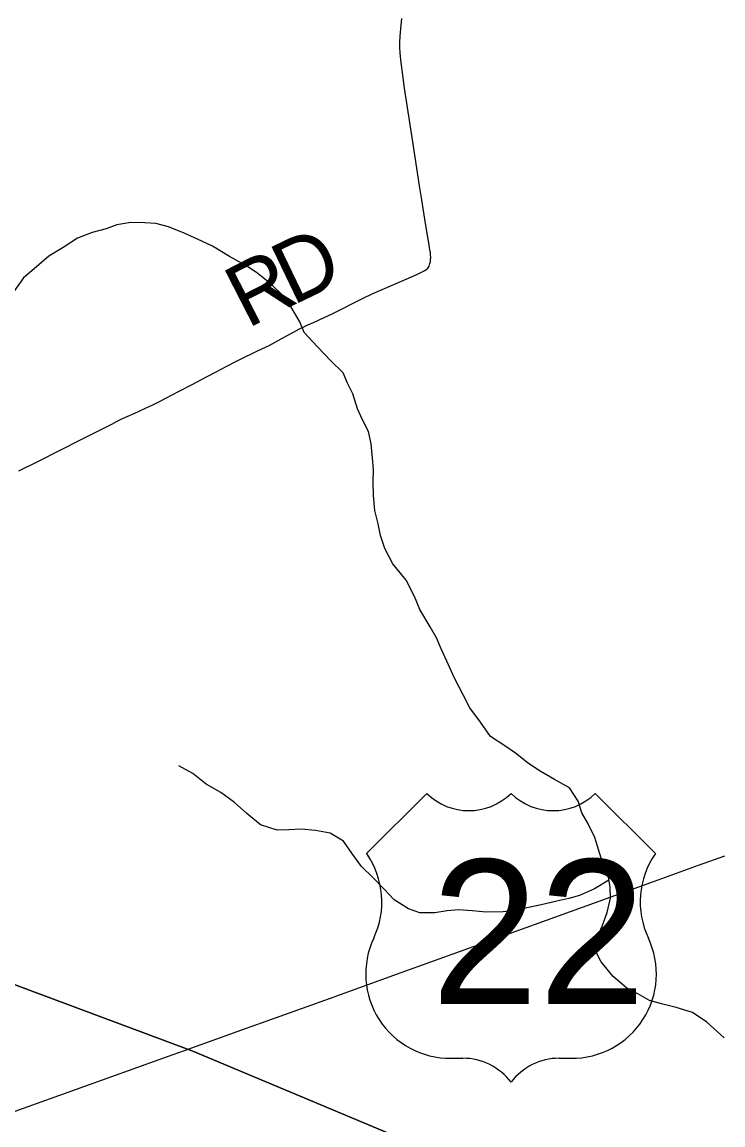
# Model space of a CAD drawing. Extents: x 1442749 to 1756758, y 235267 to 677782.
# Drawn here: x 1553326 to 1556705, y 523577 to 528893 of the extents above; entities that cross this region are included whole.
import ezdxf

# ---------------------------------------------------------------- set-up
doc = ezdxf.new("R2010")
doc.units = 0
for name, color, linetype in [('GM_X_Minor_River', 7, 'Continuous'), ('GM_X_Township', 7, 'Continuous'), ('GM_X_Township_Road', 7, 'Continuous'), ('GM_X_Township_Road_Text', 7, 'Continuous'), ('GM_X_US_Location', 7, 'Continuous'), ('GM_X_US_Route', 7, 'Continuous'), ('GM_X_US_Shield', 7, 'Continuous')]:
    doc.layers.add(name, color=color, linetype=linetype)

msp = doc.modelspace()

# ---------------------------------------------------------------- linework, layer by layer
at = {"layer": 'GM_X_Minor_River'}
for points in [[(1554967.3, 526976.1), (1554942.3, 527028.7), (1554919.8, 527101.3), (1554894.8, 527151.9), (1554873.8, 527202.4), (1554815, 527259.7), (1554750.3, 527327.1), (1554685.7, 527396.5), (1554664.8, 527447), (1554622.3, 527522), (1554583.3, 527574.8), (1554528.4, 527628), (1554455.6, 527685.6), (1554404.2, 527718.7), (1554325.1, 527762.3), (1554244.1, 527812), (1554170.8, 527845.5), (1554107.3, 527874.8), (1554032, 527906.4), (1553970.3, 527921.6), (1553918.3, 527924.7), (1553850.3, 527926), (1553782.1, 527915.3), (1553731.7, 527896.3), (1553663.3, 527877.6), (1553592.8, 527850.9), (1553523.8, 527806.2), (1553455, 527763.5), (1553383.7, 527702.8), (1553332.8, 527659.7), (1553285.5, 527594.5)], [(1556711, 523996), (1556626.5, 524071.8), (1556557.5, 524119.2), (1556480, 524142.8), (1556408.3, 524160.2), (1556350.7, 524177.4), (1556295.3, 524208.6), (1556241.8, 524235.7), (1556175, 524293.1), (1556118.4, 524362.3), (1556091.4, 524413), (1556092.5, 524465.1), (1556121.9, 524534.6), (1556147.2, 524600.2), (1556162.6, 524670.1), (1556161.7, 524722.2), (1556149.1, 524790.6), (1556124.1, 524841.1), (1556086.6, 524962.1), (1556054, 525030.9), (1556025, 525081.6), (1556006.1, 525138), (1555965.4, 525201), (1555892.2, 525242.5), (1555823, 525281.9), (1555767.8, 525319.1), (1555704.8, 525368.4), (1555653.5, 525403.5), (1555584.4, 525448.9), (1555535.8, 525518), (1555485.2, 525587.2), (1555452.4, 525649.9), (1555410.1, 525730.9), (1555373.7, 525811.8), (1555346.9, 525872.4), (1555324, 525925), (1555293.1, 525977.7), (1555242.8, 526060.9), (1555218, 526123.5), (1555177.6, 526202.4), (1555113.2, 526281.9), (1555074.7, 526354.8), (1555054, 526417.3), (1555043.1, 526473.6), (1555026.4, 526538.1), (1555019.9, 526610.3), (1555019.2, 526676.5), (1555020.4, 526736.6), (1555015.5, 526790.8), (1555008.9, 526859), (1554996.1, 526919.4), (1554967.3, 526976.1)], [(1556155.4, 524756.6), (1556085.6, 524715.7), (1556012.9, 524683), (1555962.6, 524668), (1555904.3, 524655.1), (1555828, 524638.6), (1555745.6, 524620.2), (1555695.4, 524611.2), (1555645.2, 524604.1), (1555563.2, 524601.7), (1555495.3, 524609.1), (1555429.4, 524614.4), (1555375.3, 524609.4), (1555315.1, 524598.6), (1555243.1, 524600), (1555189.5, 524619.1), (1555120.4, 524662.6), (1555071.4, 524713.6), (1555016.5, 524768.8), (1554961.6, 524822), (1554914.9, 524887.1), (1554876, 524943.9), (1554810.8, 524983.3), (1554741.1, 524996.7), (1554671.2, 525002.1), (1554611.1, 524999.3), (1554555.1, 524998.4), (1554475.6, 525024), (1554408.7, 525077.4), (1554349.7, 525130.7), (1554284.7, 525180), (1554213.5, 525219.5), (1554148.6, 525270.9), (1554081.3, 525308.3)]]:
    msp.add_lwpolyline(points, dxfattribs=at)
at = {"layer": 'GM_X_Township'}
for points in [[(1570073.6, 513943.9), (1565959.1, 517425.5), (1564776, 518401.2), (1563405.3, 519560.1), (1563130, 519792.8), (1562276.7, 520514.3), (1559821.1, 521555), (1557364.9, 522584.6), (1554149.7, 523932.3), (1552093.6, 524698.1), (1549955.6, 525494.5), (1547776.9, 526306), (1548052.5, 529426.3), (1548058.9, 529499.7), (1548609.4, 535719), (1548703.3, 536778.9), (1549067.9, 540794.2), (1549399.3, 540776.8), (1554905.7, 540487.3), (1558042.4, 540322.3), (1561723.7, 540198.8), (1566007.1, 539894.4), (1574567.9, 539458.5)], [(1545352.6, 499330.6), (1545798, 504043.7), (1545822.1, 504298.4), (1546297.7, 509605.7), (1546686.4, 513989.1), (1546925.5, 516687), (1547324.3, 521188.2), (1547463.3, 522758.3), (1547776.9, 526306), (1549955.6, 525494.5), (1552093.6, 524698.1), (1554149.7, 523932.3), (1557364.9, 522584.6), (1559821.1, 521555), (1562276.7, 520514.3), (1563130, 519792.8), (1563405.3, 519560.1), (1564776, 518401.2), (1565959.1, 517425.5), (1570073.6, 513943.9)]]:
    msp.add_lwpolyline(points, dxfattribs=at)
at = {"layer": 'GM_X_Township_Road'}
msp.add_lwpolyline([(1553310.1, 526729.6), (1553404.3, 526777), (1553505.5, 526827.8), (1553613.2, 526882.1), (1553758.4, 526955.3), (1553784.1, 526968.4), (1553810.3, 526981.3), (1553831.9, 526991.2), (1553868.8, 527007.8), (1553890.6, 527017.8), (1553924.5, 527033.2), (1553952.4, 527046.6), (1553987.5, 527064.3), (1554080.3, 527111.9), (1554148.6, 527146.9), (1554215.2, 527182.1), (1554262.3, 527206.8), (1554309.8, 527231.7), (1554360.2, 527257.9), (1554404.4, 527280.9), (1554429.3, 527292.6), (1554457.4, 527305.8), (1554481.9, 527317), (1554500.1, 527325.7), (1554516.6, 527333.7), (1554546.3, 527349.2), (1554607.6, 527383.7), (1554634.3, 527398.2), (1554662.8, 527413.5), (1554693.2, 527429.2), (1554703, 527433.6), (1554731.1, 527445), (1554757.4, 527456.9), (1554783, 527468.8), (1554821, 527487), (1554969.6, 527561.5), (1555013.3, 527583.1), (1555062.3, 527604.4), (1555118.3, 527628.5), (1555166.6, 527648.8), (1555214.3, 527669.5), (1555232.6, 527678.2), (1555250.7, 527686.4), (1555267.5, 527695.3), (1555274.7, 527700), (1555282.1, 527706.7), (1555285.2, 527710.9), (1555288.2, 527715.9), (1555290.3, 527721.9), (1555292.2, 527728.7), (1555294.1, 527738.8), (1555295.3, 527746.2), (1555295.7, 527758.1), (1555295.2, 527771.1), (1555294.3, 527781.8), (1555292.2, 527796.8), (1555290.8, 527804.8), (1555288.3, 527819.2), (1555285, 527836.1), (1555270.7, 527921.9), (1555252.7, 528036.2), (1555242.4, 528103.1), (1555229.1, 528188.6), (1555209.6, 528315), (1555170.3, 528574.2), (1555163, 528623.2), (1555151.8, 528711.2), (1555149.4, 528743.6), (1555147.4, 528769.4), (1555147.8, 528793.5), (1555148.6, 528825.4), (1555151.4, 528859.6), (1555156.2, 528909.5)], dxfattribs=at)
at = {"layer": 'GM_X_US_Route'}
msp.add_lwpolyline([(1553183.2, 523604), (1553587.6, 523749.4), (1554026.3, 523906.3), (1554108.7, 523935.8), (1554363, 524026.9), (1554570, 524100.7), (1554807.6, 524186.6), (1555153.2, 524311.2), (1555582, 524466.3), (1556356.8, 524746.2), (1556587.8, 524829.7), (1556714.6, 524874.2)], dxfattribs=at)
at = {"layer": 'GM_X_US_Shield'}
for p, q in [((1555277.2, 525174.6), (1554987.1, 524884.6)), ((1556379.3, 524884.6), (1556089.3, 525174.6)), ((1555393.2, 523898.5), (1555451.2, 523898.5)), ((1555915.3, 523898.5), (1555973.3, 523898.5))]:
    msp.add_line(p, q, dxfattribs=at)
for centre, radius, start, end in [((1555480.2, 525381.8), 290, 225.573, 314.427), ((1555886.2, 525381.8), 290, 225.573, 314.427), ((1554654.5, 524651.7), 406.1, 334.5471, 35.0009), ((1556711.9, 524651.7), 406.1, 144.9991, 205.4529), ((1555388.7, 524304.5), 406.1, 154.8319, 270.6383), ((1555977.8, 524304.5), 406.1, 269.3617, 25.1681), ((1555451.2, 523608.4), 290, 36.8699, 90), ((1555915.3, 523608.4), 290, 90, 143.1301)]:
    msp.add_arc(centre, radius, start, end, dxfattribs=at)

# ---------------------------------------------------------------- texts
at = {"layer": 'GM_X_Township_Road_Text'}
for s, rotation, p in [('D', 25.6804, (1554628.9, 527524.6)), ('R', 27.1192, (1554411.4, 527413.2))]:
    msp.add_text(s, height=300, rotation=rotation, dxfattribs=at).set_placement(p)
at = {"layer": 'GM_X_US_Location'}
for s in ['0', '/']:
    msp.add_text(s, height=1, dxfattribs=at).set_placement((1555682.9, 524502.1))
msp.add_text('22', height=1, rotation=0, dxfattribs=at).set_placement((1555476.4, 524295.1))
at = {"layer": 'GM_X_US_Shield'}
msp.add_text('22', height=696.1, dxfattribs=at).set_placement((1555297.9, 524159.5))

doc.saveas('drawing.dxf')
